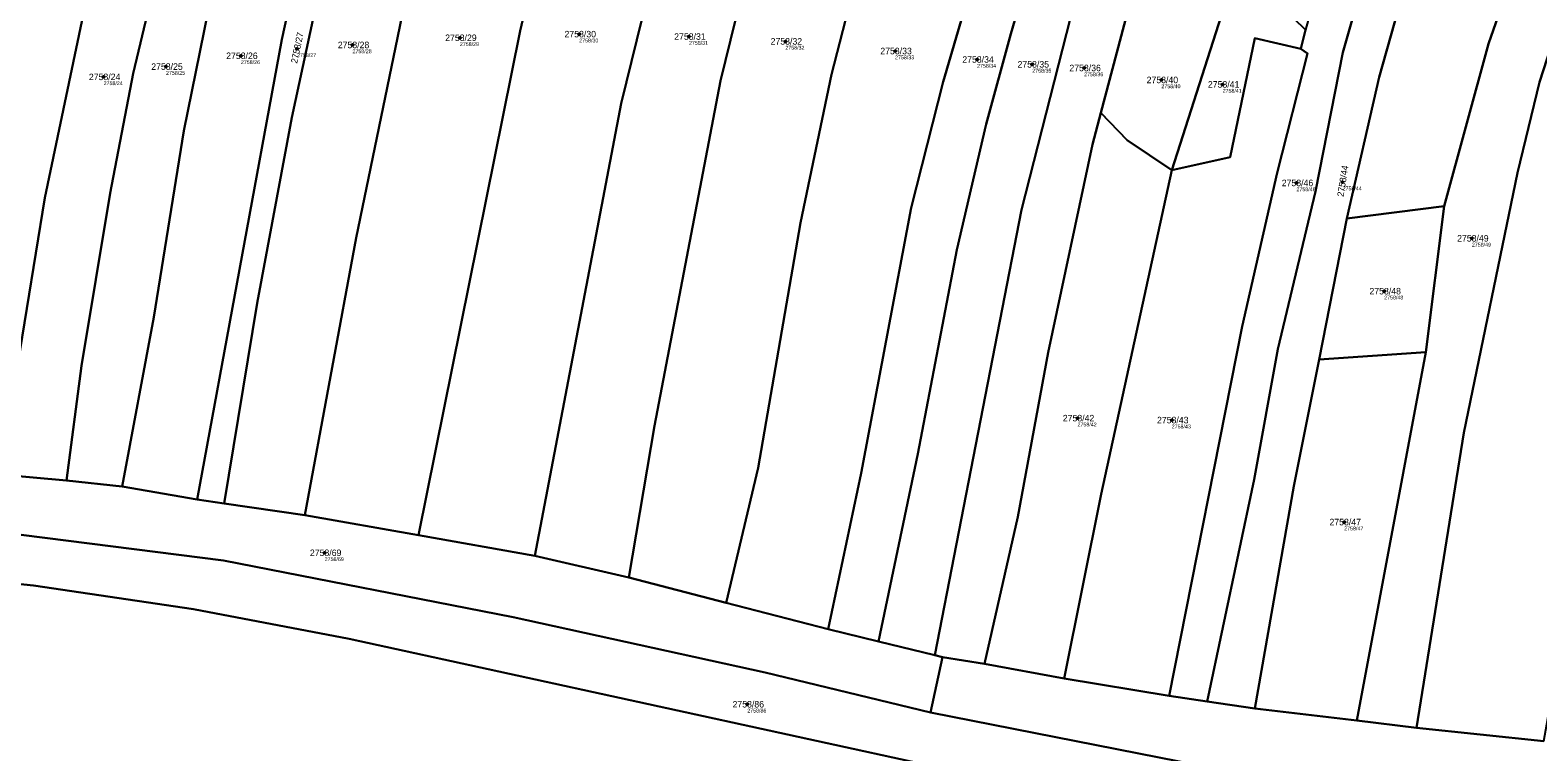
# Model space of a CAD drawing. Extents: x -739214 to -733252, y -1147612 to -1142842.
# Drawn here: x -738567.4 to -738174, y -1144355 to -1144166.6 of the extents above; entities that cross this region are included whole.
import ezdxf

# ---------------------------------------------------------------- set-up
doc = ezdxf.new("R2010")
doc.units = 0
for name, color, linetype in [('Definiční body', 7, 'Continuous'), ('Hranice parcel', 7, 'Continuous'), ('Parcelní čísla', 7, 'Continuous'), ('Polygon parcely', 7, 'Continuous')]:
    doc.layers.add(name, color=color, linetype=linetype)

msp = doc.modelspace()

# ---------------------------------------------------------------- linework, layer by layer
at = {"layer": 'Definiční body'}
for centre in [(-738424.14, -1144167.67), (-738395.52, -1144168.3), (-738497.78, -1144171.5), (-738483.3, -1144170.49), (-738455.28, -1144168.62), (-738370.36, -1144169.56), (-738341.74, -1144172.08), (-738531.97, -1144176.14), (-738512.42, -1144173.32), (-738320.35, -1144174.28), (-738305.94, -1144175.55), (-738548.24, -1144178.82), (-738292.41, -1144176.5), (-738272.25, -1144179.62), (-738256.27, -1144180.79), (-738237, -1144206.5), (-738224.96, -1144206.27), (-738191.24, -1144220.95), (-738214.12, -1144234.75), (-738294.12, -1144267.88), (-738269.55, -1144268.39), (-738224.55, -1144295), (-738490.57, -1144303.02), (-738380.3, -1144342.54)]:
    msp.add_circle(centre, 0.25, dxfattribs=at)
at = {"layer": 'Hranice parcel'}
for p, q in [((-738269.49, -1144203.19), (-738252.29, -1144149.33)), ((-738288.02, -1144188.2), (-738280.8, -1144161)), ((-738235.83, -1144171.53), (-738234.66, -1144166.53)), ((-738223.83, -1144215.74), (-738198.48, -1144212.6)), ((-738203.26, -1144250.7), (-738198.48, -1144212.6)), ((-738231.1, -1144252.54), (-738223.83, -1144215.74)), ((-738203.26, -1144250.7), (-738231.1, -1144252.54)), ((-738221.27, -1144346.76), (-738203.26, -1144250.7)), ((-738575.42, -1144282.56), (-738557.93, -1144284.19)), ((-738557.93, -1144284.19), (-738543.39, -1144285.74)), ((-738543.39, -1144285.74), (-738523.79, -1144289.13)), ((-738523.79, -1144289.13), (-738516.8, -1144290.15)), ((-738516.8, -1144290.15), (-738495.76, -1144293.2)), ((-738495.76, -1144293.2), (-738466.06, -1144298.43)), ((-738466.06, -1144298.43), (-738435.73, -1144303.77)), ((-738435.73, -1144303.77), (-738411.23, -1144309.47)), ((-738411.23, -1144309.47), (-738385.79, -1144316.07)), ((-738385.79, -1144316.07), (-738359.21, -1144322.97)), ((-738359.21, -1144322.97), (-738346.05, -1144326.18)), ((-738346.05, -1144326.18), (-738331.33, -1144329.77)), ((-738332.46, -1144344.67), (-738329.38, -1144330.25)), ((-738331.33, -1144329.77), (-738329.38, -1144330.25)), ((-738329.38, -1144330.25), (-738318.37, -1144332.03)), ((-738318.37, -1144332.03), (-738297.61, -1144335.85)), ((-738297.61, -1144335.85), (-738270.2, -1144340.31)), ((-738270.2, -1144340.31), (-738260.29, -1144341.81)), ((-738260.29, -1144341.81), (-738247.84, -1144343.61)), ((-738247.84, -1144343.61), (-738221.27, -1144346.76)), ((-738221.27, -1144346.76), (-738205.64, -1144348.69)), ((-738205.64, -1144348.69), (-738172.43, -1144352.14))]:
    msp.add_line(p, q, dxfattribs=at)
for points in [[(-738435.73, -1144303.77), (-738413.23, -1144185.81), (-738398.2, -1144124.84), (-738383.91, -1144078.06), (-738365.47, -1144022.88)], [(-738411.23, -1144309.47), (-738404.47, -1144269.85), (-738387.3, -1144179.88), (-738379.58, -1144148.3), (-738366.83, -1144106.33), (-738339.44, -1144024.46)], [(-738466.06, -1144298.43), (-738439.55, -1144166.8), (-738433.45, -1144140.74), (-738401.04, -1144027.78)], [(-738385.79, -1144316.07), (-738377.43, -1144280.89), (-738366.42, -1144216.9), (-738358.29, -1144178.21), (-738350.99, -1144149.73), (-738312.22, -1144028.33)], [(-738495.76, -1144293.2), (-738482.38, -1144220.86), (-738470.42, -1144163.18), (-738459.33, -1144114.82), (-738450.26, -1144082.91), (-738434.24, -1144032.53)], [(-738359.21, -1144322.97), (-738350.57, -1144282.21), (-738337.56, -1144213.03), (-738329.14, -1144180.15), (-738313.85, -1144127.87), (-738283.54, -1144032.27)], [(-738346.05, -1144326.18), (-738335.78, -1144277.22), (-738325.65, -1144223.92), (-738317.95, -1144191.18), (-738311.53, -1144167.55), (-738286.78, -1144082.85), (-738270.47, -1144033.89)], [(-738331.33, -1144329.77), (-738308.72, -1144213.48), (-738294.79, -1144159), (-738269.24, -1144072.29), (-738256.99, -1144036.32)], [(-738516.8, -1144290.15), (-738508.21, -1144237.91), (-738499.14, -1144189.45), (-738489.53, -1144144.99), (-738478.46, -1144099.99), (-738460.37, -1144039.55)], [(-738523.79, -1144289.13), (-738501.7, -1144169.03), (-738493.55, -1144131.66), (-738487.47, -1144107.84), (-738473.83, -1144061.79), (-738470.51, -1144044.2)], [(-738543.39, -1144285.74), (-738535.1, -1144241.55), (-738527.35, -1144192.92), (-738518.87, -1144151.35), (-738495.38, -1144058.83)], [(-738184.84, -1144068.67), (-738196.78, -1144092.65), (-738208.49, -1144121), (-738216.43, -1144142.9), (-738224.92, -1144172.45), (-738232, -1144208.74), (-738241.89, -1144249.89), (-738248, -1144283.92), (-738260.29, -1144341.81)], [(-738557.93, -1144284.19), (-738553.97, -1144254.24), (-738546.49, -1144209.14), (-738540.5, -1144177.96), (-738515.61, -1144073.72)], [(-738223.83, -1144215.74), (-738215.38, -1144178.91), (-738208.35, -1144153.81), (-738202.51, -1144136.07), (-738193.2, -1144112.69), (-738185.18, -1144094.82), (-738174.89, -1144075.7)], [(-738575.42, -1144282.56), (-738563.56, -1144210.38), (-738538.66, -1144091.78)], [(-738198.48, -1144212.6), (-738186.89, -1144170.23), (-738174.45, -1144134.55), (-738165.8, -1144112.47), (-738154.42, -1144091.58)], [(-738205.64, -1144348.69), (-738193.32, -1144271.69), (-738179.35, -1144203.89), (-738173.61, -1144180.21), (-738162.54, -1144146.03), (-738152.91, -1144122.22), (-738142.14, -1144103.13)], [(-738270.2, -1144340.31), (-738251.13, -1144243.96), (-738242, -1144203.89), (-738234.15, -1144172.72), (-738235.83, -1144171.53)], [(-738269.49, -1144203.19), (-738254.33, -1144199.75), (-738247.89, -1144168.68), (-738235.83, -1144171.53)], [(-738318.37, -1144332.03), (-738309.67, -1144293.6), (-738301.82, -1144250.71), (-738290.23, -1144196.51), (-738288.02, -1144188.2)], [(-738288.02, -1144188.2), (-738281.21, -1144195.35), (-738269.49, -1144203.19)], [(-738297.61, -1144335.85), (-738287.97, -1144287.69), (-738269.49, -1144203.19)], [(-738247.84, -1144343.61), (-738237.71, -1144285.62), (-738231.1, -1144252.54)], [(-738735.23, -1144282.35), (-738616.44, -1144292.45), (-738516.99, -1144305.07), (-738441.34, -1144319.86), (-738375.62, -1144334.3), (-738332.46, -1144344.67)], [(-738738.82, -1144302.23), (-738653.84, -1144305.16), (-738586.54, -1144309.47), (-738566.57, -1144311.53), (-738524.78, -1144317.73), (-738484.2, -1144325.47), (-738327.99, -1144359.59), (-738267.04, -1144371.3), (-738214.93, -1144377.81), (-738095.97, -1144389), (-738073.34, -1144386.23), (-738041.83, -1144388.81), (-738004.8, -1144395.36), (-737972.87, -1144385.13), (-737933.2, -1144398.14)], [(-737922.57, -1144381.31), (-737966.75, -1144376.24), (-737996.88, -1144379.17), (-738043.03, -1144374), (-738072.48, -1144373.31), (-738084.6, -1144374.06), (-738180.34, -1144367.17), (-738223.15, -1144363.36), (-738262.24, -1144358.54), (-738332.46, -1144344.67)]]:
    msp.add_lwpolyline(points, dxfattribs=at)
at = {"layer": 'Polygon parcely'}
for points in [[(-738413.23, -1144185.81), (-738398.2, -1144124.84), (-738383.91, -1144078.06), (-738365.47, -1144022.88), (-738401.04, -1144027.78), (-738433.45, -1144140.74), (-738439.55, -1144166.8), (-738466.06, -1144298.43), (-738435.73, -1144303.77)], [(-738404.47, -1144269.85), (-738387.3, -1144179.88), (-738379.58, -1144148.3), (-738366.83, -1144106.33), (-738339.44, -1144024.46), (-738365.47, -1144022.88), (-738383.91, -1144078.06), (-738398.2, -1144124.84), (-738413.23, -1144185.81), (-738435.73, -1144303.77), (-738411.23, -1144309.47)], [(-738366.42, -1144216.9), (-738358.29, -1144178.21), (-738350.99, -1144149.73), (-738312.22, -1144028.33), (-738338.35, -1144024.53), (-738339.44, -1144024.46), (-738366.83, -1144106.33), (-738379.58, -1144148.3), (-738387.3, -1144179.88), (-738404.47, -1144269.85), (-738411.23, -1144309.47), (-738385.79, -1144316.07), (-738377.43, -1144280.89)], [(-738439.55, -1144166.8), (-738433.45, -1144140.74), (-738401.04, -1144027.78), (-738432.26, -1144032.09), (-738434.24, -1144032.53), (-738450.26, -1144082.91), (-738459.33, -1144114.82), (-738470.42, -1144163.18), (-738482.38, -1144220.86), (-738495.76, -1144293.2), (-738466.06, -1144298.43)], [(-738337.56, -1144213.03), (-738329.14, -1144180.15), (-738313.85, -1144127.87), (-738283.54, -1144032.27), (-738293.93, -1144030.99), (-738312.22, -1144028.33), (-738350.99, -1144149.73), (-738358.29, -1144178.21), (-738366.42, -1144216.9), (-738377.43, -1144280.89), (-738385.79, -1144316.07), (-738359.21, -1144322.97), (-738350.57, -1144282.21)], [(-738495.76, -1144293.2), (-738482.38, -1144220.86), (-738470.42, -1144163.18), (-738459.33, -1144114.82), (-738450.26, -1144082.91), (-738434.24, -1144032.53), (-738450.1, -1144036.07), (-738457.57, -1144038.27), (-738460.37, -1144039.55), (-738478.46, -1144099.99), (-738489.53, -1144144.99), (-738499.14, -1144189.45), (-738508.21, -1144237.91), (-738516.8, -1144290.15)], [(-738335.78, -1144277.22), (-738325.65, -1144223.92), (-738317.95, -1144191.18), (-738311.53, -1144167.55), (-738286.78, -1144082.85), (-738270.47, -1144033.89), (-738283.54, -1144032.27), (-738313.85, -1144127.87), (-738329.14, -1144180.15), (-738337.56, -1144213.03), (-738350.57, -1144282.21), (-738359.21, -1144322.97), (-738346.05, -1144326.18)], [(-738308.72, -1144213.48), (-738294.79, -1144159), (-738269.24, -1144072.29), (-738256.99, -1144036.32), (-738269.58, -1144034), (-738270.47, -1144033.89), (-738286.78, -1144082.85), (-738311.53, -1144167.55), (-738317.95, -1144191.18), (-738325.65, -1144223.92), (-738335.78, -1144277.22), (-738346.05, -1144326.18), (-738331.33, -1144329.77)], [(-738301.82, -1144250.71), (-738290.23, -1144196.51), (-738288.02, -1144188.2), (-738280.8, -1144161), (-738269.38, -1144117.97), (-738260.69, -1144089.64), (-738243.54, -1144039.64), (-738249.09, -1144037.77), (-738256.99, -1144036.32), (-738269.24, -1144072.29), (-738294.79, -1144159), (-738308.72, -1144213.48), (-738331.33, -1144329.77), (-738329.38, -1144330.25), (-738318.37, -1144332.03), (-738309.67, -1144293.6)], [(-738489.53, -1144144.99), (-738478.46, -1144099.99), (-738460.37, -1144039.55), (-738470.51, -1144044.2), (-738473.83, -1144061.79), (-738487.47, -1144107.84), (-738493.55, -1144131.66), (-738501.7, -1144169.03), (-738523.79, -1144289.13), (-738516.8, -1144290.15), (-738508.21, -1144237.91), (-738499.14, -1144189.45)], [(-738487.47, -1144107.84), (-738473.83, -1144061.79), (-738470.51, -1144044.2), (-738477.83, -1144047.56), (-738492.28, -1144056.54), (-738495.38, -1144058.83), (-738518.87, -1144151.35), (-738527.35, -1144192.92), (-738535.1, -1144241.55), (-738543.39, -1144285.74), (-738523.79, -1144289.13), (-738501.7, -1144169.03), (-738493.55, -1144131.66)], [(-738535.1, -1144241.55), (-738527.35, -1144192.92), (-738518.87, -1144151.35), (-738495.38, -1144058.83), (-738515.61, -1144073.72), (-738540.5, -1144177.96), (-738546.49, -1144209.14), (-738553.97, -1144254.24), (-738557.93, -1144284.19), (-738543.39, -1144285.74)], [(-738260.29, -1144341.81), (-738248, -1144283.92), (-738241.89, -1144249.89), (-738232, -1144208.74), (-738224.92, -1144172.45), (-738216.43, -1144142.9), (-738208.49, -1144121), (-738196.78, -1144092.65), (-738184.84, -1144068.67), (-738195.81, -1144061.68), (-738208.91, -1144090.6), (-738218.47, -1144114.44), (-738227.6, -1144141.09), (-738234.66, -1144166.53), (-738235.83, -1144171.53), (-738234.15, -1144172.72), (-738242, -1144203.89), (-738251.13, -1144243.96), (-738270.2, -1144340.31)], [(-738193.2, -1144112.69), (-738185.18, -1144094.82), (-738174.89, -1144075.7), (-738184.84, -1144068.67), (-738196.78, -1144092.65), (-738208.49, -1144121), (-738216.43, -1144142.9), (-738224.92, -1144172.45), (-738232, -1144208.74), (-738241.89, -1144249.89), (-738248, -1144283.92), (-738260.29, -1144341.81), (-738247.84, -1144343.61), (-738237.71, -1144285.62), (-738231.1, -1144252.54), (-738223.83, -1144215.74), (-738215.38, -1144178.91), (-738208.35, -1144153.81), (-738202.51, -1144136.07)], [(-738557.93, -1144284.19), (-738553.97, -1144254.24), (-738546.49, -1144209.14), (-738540.5, -1144177.96), (-738515.61, -1144073.72), (-738524.2, -1144080.05), (-738538.66, -1144091.78), (-738563.56, -1144210.38), (-738575.42, -1144282.56)], [(-738165.8, -1144112.47), (-738154.42, -1144091.58), (-738174.89, -1144075.7), (-738185.18, -1144094.82), (-738193.2, -1144112.69), (-738202.51, -1144136.07), (-738208.35, -1144153.81), (-738215.38, -1144178.91), (-738223.83, -1144215.74), (-738198.48, -1144212.6), (-738186.89, -1144170.23), (-738174.45, -1144134.55)], [(-738563.56, -1144210.38), (-738538.66, -1144091.78), (-738650.47, -1144189.14), (-738662.72, -1144200.42), (-738675.34, -1144213.49), (-738592.87, -1144222.29), (-738598.34, -1144280.41), (-738575.42, -1144282.56)], [(-738179.35, -1144203.89), (-738173.61, -1144180.21), (-738162.54, -1144146.03), (-738152.91, -1144122.22), (-738142.14, -1144103.13), (-738154.42, -1144091.58), (-738165.8, -1144112.47), (-738174.45, -1144134.55), (-738186.89, -1144170.23), (-738198.48, -1144212.6), (-738203.26, -1144250.7), (-738221.27, -1144346.76), (-738205.64, -1144348.69), (-738193.32, -1144271.69)], [(-738172.43, -1144352.14), (-738151.89, -1144235.51), (-738145.42, -1144209.6), (-738144.12, -1144205.48), (-738136.5, -1144179.63), (-738129.14, -1144158.51), (-738122.19, -1144142.23), (-738128.69, -1144128.42), (-738142.14, -1144103.13), (-738152.91, -1144122.22), (-738162.54, -1144146.03), (-738173.61, -1144180.21), (-738179.35, -1144203.89), (-738193.32, -1144271.69), (-738205.64, -1144348.69)], [(-738281.21, -1144195.35), (-738269.49, -1144203.19), (-738252.29, -1144149.33), (-738273.85, -1144159.89), (-738280.8, -1144161), (-738288.02, -1144188.2)], [(-738254.33, -1144199.75), (-738247.89, -1144168.68), (-738235.83, -1144171.53), (-738234.66, -1144166.53), (-738252.29, -1144149.33), (-738269.49, -1144203.19)], [(-738234.15, -1144172.72), (-738235.83, -1144171.53), (-738247.89, -1144168.68), (-738254.33, -1144199.75), (-738269.49, -1144203.19), (-738287.97, -1144287.69), (-738297.61, -1144335.85), (-738270.2, -1144340.31), (-738251.13, -1144243.96), (-738242, -1144203.89)], [(-738297.61, -1144335.85), (-738287.97, -1144287.69), (-738269.49, -1144203.19), (-738281.21, -1144195.35), (-738288.02, -1144188.2), (-738290.23, -1144196.51), (-738301.82, -1144250.71), (-738309.67, -1144293.6), (-738318.37, -1144332.03)], [(-738198.48, -1144212.6), (-738223.83, -1144215.74), (-738231.1, -1144252.54), (-738203.26, -1144250.7)], [(-738203.26, -1144250.7), (-738231.1, -1144252.54), (-738237.71, -1144285.62), (-738247.84, -1144343.61), (-738221.27, -1144346.76)], [(-738516.99, -1144305.07), (-738441.34, -1144319.86), (-738375.62, -1144334.3), (-738332.46, -1144344.67), (-738329.38, -1144330.25), (-738331.33, -1144329.77), (-738346.05, -1144326.18), (-738359.21, -1144322.97), (-738385.79, -1144316.07), (-738411.23, -1144309.47), (-738435.73, -1144303.77), (-738466.06, -1144298.43), (-738495.76, -1144293.2), (-738516.8, -1144290.15), (-738523.79, -1144289.13), (-738543.39, -1144285.74), (-738557.93, -1144284.19), (-738575.42, -1144282.56), (-738598.34, -1144280.41), (-738729.51, -1144268.12), (-738735.23, -1144282.35), (-738616.44, -1144292.45)]]:
    msp.add_lwpolyline(points, close=True, dxfattribs=at)
for points in [[(-738084.6, -1144374.06), (-738180.34, -1144367.17), (-738223.15, -1144363.36), (-738262.24, -1144358.54), (-738332.46, -1144344.67), (-738375.62, -1144334.3), (-738441.34, -1144319.86), (-738516.99, -1144305.07), (-738616.44, -1144292.45), (-738735.23, -1144282.35), (-738738.82, -1144302.23), (-738653.84, -1144305.16), (-738586.54, -1144309.47), (-738566.57, -1144311.53), (-738524.78, -1144317.73), (-738484.2, -1144325.47), (-738327.99, -1144359.59), (-738267.04, -1144371.3), (-738214.93, -1144377.81), (-738095.97, -1144389)], [(-738095.97, -1144389), (-738214.93, -1144377.81), (-738267.04, -1144371.3), (-738327.99, -1144359.59), (-738484.2, -1144325.47), (-738524.78, -1144317.73), (-738566.57, -1144311.53), (-738586.54, -1144309.47), (-738653.84, -1144305.16), (-738738.82, -1144302.23), (-738742.31, -1144336.61), (-738741.37, -1144357.79), (-738624.05, -1144362.39), (-738594.35, -1144364.65), (-738557.38, -1144368.77), (-738518.7, -1144375.14), (-738452.18, -1144389.24), (-738371.23, -1144407.83), (-738313.52, -1144419.99), (-738272.81, -1144429.85), (-738256.44, -1144428.26), (-738214.14, -1144433.54), (-738072.79, -1144444.03)], [(-738172.43, -1144352.14), (-738205.64, -1144348.69), (-738221.27, -1144346.76), (-738247.84, -1144343.61), (-738260.29, -1144341.81), (-738270.2, -1144340.31), (-738297.61, -1144335.85), (-738318.37, -1144332.03), (-738329.38, -1144330.25), (-738332.46, -1144344.67), (-738262.24, -1144358.54), (-738223.15, -1144363.36), (-738180.34, -1144367.17), (-738084.6, -1144374.06)]]:
    msp.add_lwpolyline(points, dxfattribs=at)

# ---------------------------------------------------------------- texts
at = {"layer": 'Definiční body'}
for s, p in [('2758/28', (-738483.3, -1144172.65)), ('2758/29', (-738455.28, -1144170.78)), ('2758/30', (-738424.14, -1144169.83)), ('2758/31', (-738395.52, -1144170.46)), ('2758/32', (-738370.36, -1144171.72)), ('2758/26', (-738512.42, -1144175.48)), ('2758/27', (-738497.78, -1144173.66)), ('2758/33', (-738341.74, -1144174.24)), ('2758/34', (-738320.35, -1144176.44)), ('2758/24', (-738548.24, -1144180.98)), ('2758/25', (-738531.97, -1144178.3)), ('2758/35', (-738305.94, -1144177.71)), ('2758/36', (-738292.41, -1144178.66)), ('2758/40', (-738272.25, -1144181.78)), ('2758/41', (-738256.27, -1144182.95)), ('2758/44', (-738224.96, -1144208.43)), ('2758/46', (-738237, -1144208.66)), ('2758/49', (-738191.24, -1144223.11)), ('2758/48', (-738214.12, -1144236.91)), ('2758/42', (-738294.12, -1144270.04)), ('2758/43', (-738269.55, -1144270.55)), ('2758/47', (-738224.55, -1144297.16)), ('2758/69', (-738490.57, -1144305.18)), ('2758/86', (-738380.3, -1144344.7))]:
    msp.add_text(s, height=1, dxfattribs=at).set_placement(p)
at = {"layer": 'Parcelní čísla'}
for s, rotation, p in [('2758/27', 78, (-738497.75, -1144175.43)), ('2758/44', 81, (-738224.72, -1144210.19))]:
    msp.add_text(s, height=1.7, rotation=rotation, dxfattribs=at).set_placement(p)
for s, p in [('2758/29', (-738459.12, -1144169.47)), ('2758/30', (-738427.98, -1144168.52)), ('2758/31', (-738399.36, -1144169.15)), ('2758/28', (-738487.14, -1144171.34)), ('2758/32', (-738374.2, -1144170.41)), ('2758/33', (-738345.58, -1144172.93)), ('2758/25', (-738535.81, -1144176.99)), ('2758/26', (-738516.26, -1144174.17)), ('2758/34', (-738324.19, -1144175.13)), ('2758/35', (-738309.78, -1144176.4)), ('2758/36', (-738296.25, -1144177.35)), ('2758/24', (-738552.08, -1144179.67)), ('2758/40', (-738276.09, -1144180.47)), ('2758/41', (-738260.11, -1144181.64)), ('2758/46', (-738240.84, -1144207.35)), ('2758/49', (-738195.08, -1144221.8)), ('2758/48', (-738217.96, -1144235.6)), ('2758/42', (-738297.96, -1144268.73)), ('2758/43', (-738273.39, -1144269.24)), ('2758/47', (-738228.39, -1144295.85)), ('2758/69', (-738494.41, -1144303.87)), ('2758/86', (-738384.14, -1144343.39))]:
    msp.add_text(s, height=1.7, dxfattribs=at).set_placement(p)

doc.saveas('drawing.dxf')
